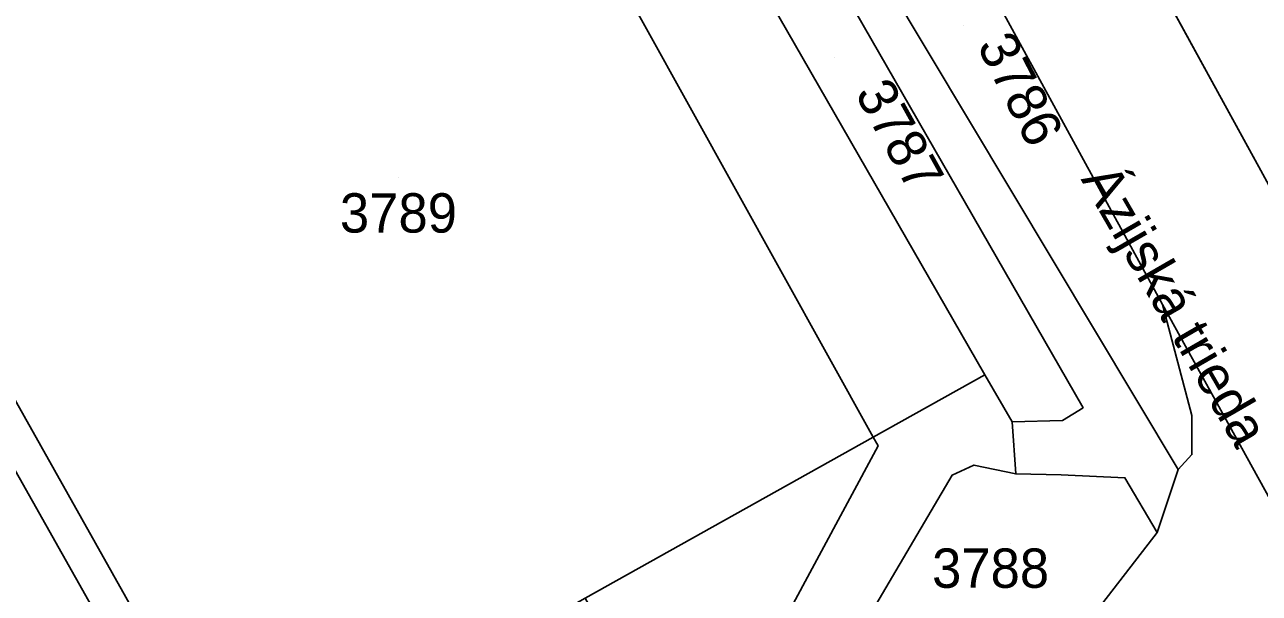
# Model space of a CAD drawing. Extents: x -262715 to -259381, y -1237238 to -1231182.
# Drawn here: x -261574 to -261511.3, y -1235479.6 to -1235450.7 of the extents above; entities that cross this region are included whole.
import ezdxf

# ---------------------------------------------------------------- set-up
doc = ezdxf.new("R2010")
doc.units = 0
for name, color, linetype in [('body_kn', 7, 'Continuous'), ('kladpar_druhypozemkov', 7, 'Continuous'), ('kladpar_hranice', 7, 'Continuous'), ('kladpar_parcelnecisla', 7, 'Continuous'), ('kladpar_plochy', 7, 'Continuous'), ('popisy', 7, 'Continuous'), ('zappar_hrandruhpozemk', 7, 'Continuous')]:
    doc.layers.add(name, color=color, linetype=linetype)

msp = doc.modelspace()

# ---------------------------------------------------------------- linework, layer by layer
at = {"layer": 'body_kn'}
for p, q in [((-261516.2, -1235464.94), (-261516.2, -1235464.94)), ((-261525.23, -1235468.52), (-261525.23, -1235468.52)), ((-261520.24, -1235470.19), (-261520.24, -1235470.19)), ((-261514.71, -1235470.58), (-261514.71, -1235470.58)), ((-261523.85, -1235470.91), (-261523.85, -1235470.91)), ((-261521.29, -1235470.83), (-261521.29, -1235470.83)), ((-261530.91, -1235471.69), (-261530.91, -1235471.69)), ((-261530.91, -1235471.69), (-261530.91, -1235471.69)), ((-261530.66, -1235472.13), (-261530.66, -1235472.13)), ((-261514.71, -1235472.57), (-261514.71, -1235472.57)), ((-261525.79, -1235473.1), (-261525.79, -1235473.1)), ((-261526.9, -1235473.61), (-261526.9, -1235473.61)), ((-261523.67, -1235473.55), (-261523.67, -1235473.55)), ((-261521.35, -1235473.6), (-261521.35, -1235473.6)), ((-261518.12, -1235473.75), (-261518.12, -1235473.75)), ((-261518.12, -1235473.75), (-261518.12, -1235473.75)), ((-261515.41, -1235473.33), (-261515.41, -1235473.33)), ((-261516.47, -1235476.53), (-261516.47, -1235476.53))]:
    msp.add_line(p, q, dxfattribs=at)
at = {"layer": 'kladpar_druhypozemkov'}
for p, q in [((-261526.32, -1235450.75), (-261526.32, -1235450.75)), ((-261532.89, -1235452.41), (-261532.89, -1235452.41)), ((-261555.02, -1235458.47), (-261555.02, -1235458.47)), ((-261523.92, -1235477.07), (-261523.92, -1235477.07))]:
    msp.add_line(p, q, dxfattribs=at)
at = {"layer": 'kladpar_hranice'}
for points in [[(-261589.5, -1235316.23), (-261558.55, -1235373.38), (-261545.48, -1235395.38), (-261529.32, -1235425.1), (-261511.21, -1235458.13), (-261492.65, -1235492.14), (-261486.88, -1235501.6), (-261475.01, -1235519.76), (-261455.64, -1235559.31), (-261446.9, -1235569.53), (-261445.58, -1235571), (-261434.14, -1235591.59), (-261432.99, -1235593.76), (-261426.79, -1235608.76), (-261415.88, -1235628.94), (-261409.46, -1235640.49), (-261398.54, -1235660.04), (-261395.85, -1235659.66), (-261393.96, -1235659.39), (-261392.37, -1235662.21)], [(-261486.46, -1235529.8), (-261505.16, -1235495.58), (-261501.43, -1235492.47), (-261503.65, -1235487.68), (-261516.2, -1235464.94), (-261528.17, -1235443.02), (-261531.07, -1235437.68), (-261539.42, -1235422.63), (-261549.13, -1235406.3), (-261550.22, -1235403.41), (-261555, -1235406.03), (-261577.6, -1235365.16)], [(-261486.88, -1235501.6), (-261492.65, -1235492.14), (-261511.21, -1235458.13), (-261529.32, -1235425.1), (-261545.48, -1235395.38), (-261546.33, -1235388.62), (-261541.84, -1235383.12), (-261537.57, -1235381.46), (-261535.26, -1235383.1), (-261537.96, -1235386.58), (-261515.21, -1235427.3), (-261505.63, -1235422.16), (-261503.95, -1235424.72), (-261500.9, -1235423.36)], [(-261546.45, -1235420.21), (-261535.42, -1235439.9), (-261531.07, -1235437.68), (-261528.17, -1235443.02), (-261532.37, -1235445.01), (-261515.41, -1235473.33), (-261516.47, -1235476.53), (-261518.12, -1235473.75), (-261521.35, -1235473.6), (-261523.67, -1235473.55), (-261523.85, -1235470.91), (-261521.29, -1235470.83), (-261520.24, -1235470.19), (-261534.21, -1235445.87), (-261537.2, -1235440.72), (-261549, -1235420.86), (-261546.45, -1235420.21)], [(-261549.95, -1235428.05), (-261540.84, -1235441.31), (-261537.2, -1235440.72), (-261534.21, -1235445.87), (-261536.49, -1235448.93), (-261525.23, -1235468.52), (-261530.91, -1235471.69), (-261551.91, -1235433.86), (-261584.55, -1235451.99), (-261586.1, -1235452.86), (-261564.9, -1235490.45), (-261578.43, -1235496.98), (-261599.2, -1235458.61), (-261600.58, -1235454.79), (-261589.82, -1235449.08), (-261585.7, -1235447.27), (-261583.96, -1235446.24), (-261569.98, -1235438.57), (-261567.38, -1235437.21), (-261549.95, -1235428.05)], [(-261551.91, -1235433.86), (-261530.91, -1235471.69), (-261545.55, -1235479.87), (-261556.44, -1235486), (-261563.37, -1235489.64), (-261564.9, -1235490.45), (-261586.1, -1235452.86), (-261584.55, -1235451.99), (-261551.91, -1235433.86)], [(-261528.17, -1235443.02), (-261516.2, -1235464.94), (-261514.71, -1235470.58), (-261514.71, -1235472.57), (-261515.41, -1235473.33), (-261532.37, -1235445.01), (-261528.17, -1235443.02)], [(-261534.21, -1235445.87), (-261520.24, -1235470.19), (-261521.29, -1235470.83), (-261523.85, -1235470.91), (-261525.23, -1235468.52), (-261536.49, -1235448.93), (-261534.21, -1235445.87)], [(-261467.86, -1235597.89), (-261523.57, -1235497.42), (-261524.98, -1235492.33), (-261524.49, -1235489.16), (-261523.67, -1235486.57), (-261522.27, -1235483.97), (-261520.11, -1235481.22), (-261516.47, -1235476.53), (-261515.41, -1235473.33), (-261514.71, -1235472.57), (-261514.71, -1235470.58), (-261516.2, -1235464.94), (-261503.65, -1235487.68), (-261504.9, -1235486.07), (-261506.32, -1235485.18), (-261511.26, -1235484.38), (-261513.48, -1235485.13), (-261515.69, -1235486.68), (-261517.37, -1235489.05), (-261517.78, -1235491.64), (-261516.83, -1235496.06), (-261512.53, -1235495.42), (-261492.77, -1235530.91)], [(-261530.91, -1235471.69), (-261525.23, -1235468.52), (-261523.85, -1235470.91), (-261523.67, -1235473.55), (-261525.79, -1235473.1), (-261526.9, -1235473.61), (-261531.17, -1235480.86), (-261531.67, -1235482.64), (-261531.08, -1235484), (-261523.57, -1235497.42), (-261467.86, -1235597.89)], [(-261523.45, -1235521.56), (-261526.71, -1235515.61), (-261524.6, -1235514.46), (-261525.45, -1235512.92), (-261526.39, -1235511.2), (-261528.5, -1235512.35), (-261531.97, -1235506.03), (-261531.14, -1235505.59), (-261533.2, -1235501.92), (-261531.68, -1235501.07), (-261532.68, -1235499.28), (-261533.36, -1235498.07), (-261534.88, -1235498.92), (-261538.28, -1235492.85), (-261541.67, -1235486.78), (-261540.17, -1235485.94), (-261541.22, -1235484.07), (-261541.83, -1235482.98), (-261543.33, -1235483.82), (-261545.55, -1235479.87), (-261530.91, -1235471.69)], [(-261511.85, -1235522.97), (-261518.43, -1235511.15), (-261519.32, -1235509.5), (-261524.73, -1235499.75), (-261527.53, -1235494.72), (-261533.21, -1235484.5), (-261535.33, -1235480.81), (-261530.66, -1235472.13), (-261530.91, -1235471.69)], [(-261530.91, -1235471.69), (-261530.66, -1235472.13), (-261535.33, -1235480.81), (-261533.21, -1235484.5), (-261527.53, -1235494.72), (-261524.73, -1235499.75), (-261519.32, -1235509.5), (-261518.43, -1235511.15), (-261511.85, -1235522.97)], [(-261518.12, -1235473.75), (-261516.47, -1235476.53), (-261520.11, -1235481.22), (-261522.27, -1235483.97), (-261523.67, -1235486.57), (-261524.49, -1235489.16), (-261524.98, -1235492.33), (-261523.57, -1235497.42), (-261531.08, -1235484), (-261531.67, -1235482.64), (-261531.17, -1235480.86), (-261526.9, -1235473.61), (-261525.79, -1235473.1), (-261523.67, -1235473.55), (-261521.35, -1235473.6), (-261518.12, -1235473.75)]]:
    msp.add_lwpolyline(points, dxfattribs=at)
at = {"layer": 'kladpar_plochy'}
msp.add_line((-261511.21, -1235458.13), (-261529.32, -1235425.1), dxfattribs=at)
for points in [[(-261589.5, -1235316.23), (-261558.55, -1235373.38), (-261545.48, -1235395.38), (-261529.32, -1235425.1), (-261511.21, -1235458.13), (-261492.65, -1235492.14), (-261486.88, -1235501.6), (-261475.01, -1235519.76), (-261455.64, -1235559.31), (-261446.9, -1235569.53), (-261445.58, -1235571), (-261434.14, -1235591.59), (-261432.99, -1235593.76), (-261426.79, -1235608.76), (-261415.88, -1235628.94), (-261409.46, -1235640.49), (-261398.54, -1235660.04), (-261395.85, -1235659.66), (-261393.96, -1235659.39), (-261392.37, -1235662.21), (-261394.71, -1235667.07), (-261390.23, -1235675.28), (-261387.83, -1235670.28), (-261368.01, -1235705.48)], [(-261486.46, -1235529.8), (-261505.16, -1235495.58), (-261501.43, -1235492.47), (-261503.65, -1235487.68), (-261516.2, -1235464.94), (-261528.17, -1235443.02), (-261531.07, -1235437.68), (-261539.42, -1235422.63), (-261549.13, -1235406.3), (-261550.22, -1235403.41), (-261555, -1235406.03), (-261577.6, -1235365.16)], [(-261467.86, -1235597.89), (-261523.57, -1235497.42), (-261524.98, -1235492.33), (-261524.49, -1235489.16), (-261523.67, -1235486.57), (-261522.27, -1235483.97), (-261520.11, -1235481.22), (-261516.47, -1235476.53), (-261515.41, -1235473.33), (-261514.71, -1235472.57), (-261514.71, -1235470.58), (-261516.2, -1235464.94), (-261503.65, -1235487.68), (-261504.9, -1235486.07), (-261506.32, -1235485.18), (-261511.26, -1235484.38), (-261513.48, -1235485.13), (-261515.69, -1235486.68), (-261517.37, -1235489.05), (-261517.78, -1235491.64), (-261516.83, -1235496.06), (-261512.53, -1235495.42), (-261492.77, -1235530.91)], [(-261511.85, -1235522.97), (-261518.43, -1235511.15), (-261519.32, -1235509.5), (-261524.73, -1235499.75), (-261527.53, -1235494.72), (-261533.21, -1235484.5), (-261535.33, -1235480.81), (-261530.66, -1235472.13), (-261530.91, -1235471.69), (-261525.23, -1235468.52), (-261523.85, -1235470.91), (-261523.67, -1235473.55), (-261525.79, -1235473.1), (-261526.9, -1235473.61), (-261531.17, -1235480.86), (-261531.67, -1235482.64), (-261531.08, -1235484), (-261523.57, -1235497.42), (-261467.86, -1235597.89)], [(-261545.55, -1235479.87), (-261530.91, -1235471.69), (-261530.66, -1235472.13), (-261535.33, -1235480.81)]]:
    msp.add_lwpolyline(points, dxfattribs=at)
for points in [[(-261546.45, -1235420.21), (-261535.42, -1235439.9), (-261531.07, -1235437.68), (-261528.17, -1235443.02), (-261532.37, -1235445.01), (-261515.41, -1235473.33), (-261516.47, -1235476.53), (-261518.12, -1235473.75), (-261521.35, -1235473.6), (-261523.67, -1235473.55), (-261523.85, -1235470.91), (-261521.29, -1235470.83), (-261520.24, -1235470.19), (-261534.21, -1235445.87), (-261537.2, -1235440.72), (-261549, -1235420.86)], [(-261549.95, -1235428.05), (-261540.84, -1235441.31), (-261537.2, -1235440.72), (-261534.21, -1235445.87), (-261536.49, -1235448.93), (-261525.23, -1235468.52), (-261530.91, -1235471.69), (-261551.91, -1235433.86), (-261584.55, -1235451.99), (-261586.1, -1235452.86), (-261564.9, -1235490.45), (-261578.43, -1235496.98), (-261599.2, -1235458.61), (-261600.58, -1235454.79), (-261589.82, -1235449.08), (-261585.7, -1235447.27), (-261583.96, -1235446.24), (-261569.98, -1235438.57), (-261567.38, -1235437.21)], [(-261551.91, -1235433.86), (-261530.91, -1235471.69), (-261545.55, -1235479.87), (-261556.44, -1235486), (-261563.37, -1235489.64), (-261564.9, -1235490.45), (-261586.1, -1235452.86), (-261584.55, -1235451.99)], [(-261528.17, -1235443.02), (-261516.2, -1235464.94), (-261514.71, -1235470.58), (-261514.71, -1235472.57), (-261515.41, -1235473.33), (-261532.37, -1235445.01)], [(-261534.21, -1235445.87), (-261520.24, -1235470.19), (-261521.29, -1235470.83), (-261523.85, -1235470.91), (-261525.23, -1235468.52), (-261536.49, -1235448.93)], [(-261518.12, -1235473.75), (-261516.47, -1235476.53), (-261520.11, -1235481.22), (-261522.27, -1235483.97), (-261523.67, -1235486.57), (-261524.49, -1235489.16), (-261524.98, -1235492.33), (-261523.57, -1235497.42), (-261531.08, -1235484), (-261531.67, -1235482.64), (-261531.17, -1235480.86), (-261526.9, -1235473.61), (-261525.79, -1235473.1), (-261523.67, -1235473.55), (-261521.35, -1235473.6)]]:
    msp.add_lwpolyline(points, close=True, dxfattribs=at)
at = {"layer": 'zappar_hrandruhpozemk'}
msp.add_line((-261584.55, -1235451.99), (-261563.37, -1235489.64), dxfattribs=at)

# ---------------------------------------------------------------- texts
at = {"layer": 'kladpar_parcelnecisla'}
for s, rotation, p in [('3786', 297, (-261525.662, -1235451.786)), ('3787', 299, (-261531.871, -1235454.22))]:
    msp.add_text(s, height=2, rotation=rotation, dxfattribs=at).set_placement(p)
for s, p in [('3789', (-261558.017, -1235461.29)), ('3788', (-261527.92, -1235479.34))]:
    msp.add_text(s, height=2, dxfattribs=at).set_placement(p)
at = {"layer": 'popisy'}
msp.add_text('Ázijská trieda', height=2, rotation=300, dxfattribs=at).set_placement((-261520.38, -1235458.578))

doc.saveas('drawing.dxf')
